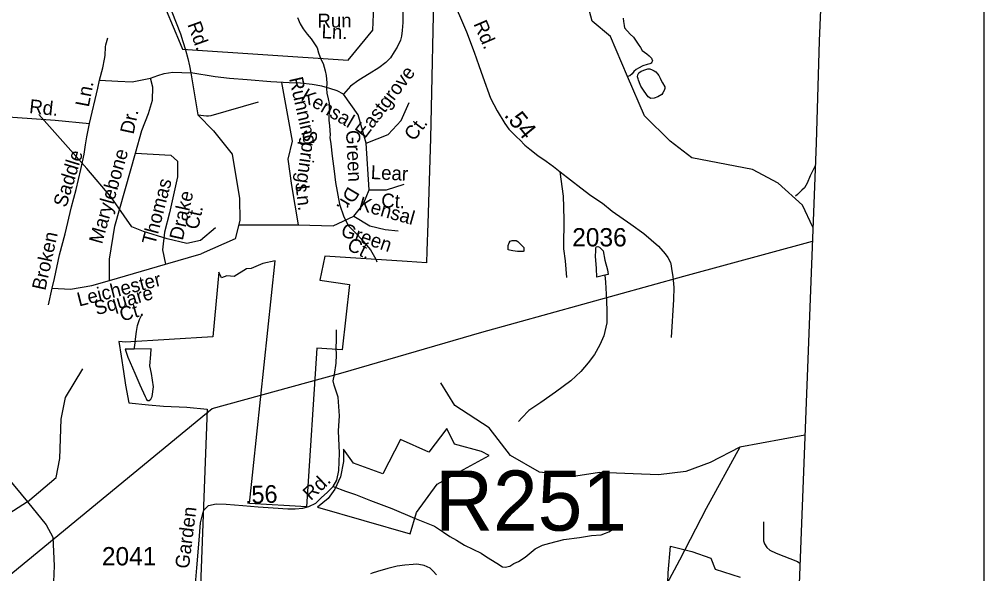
# Model space of a CAD drawing. Extents: x 1547597 to 1699558, y 810033 to 920809.
# Drawn here: x 1687545 to 1694129, y 863125 to 866906 of the extents above; entities that cross this region are included whole.
import ezdxf

# ---------------------------------------------------------------- set-up
doc = ezdxf.new("R2010")
doc.units = 0
for name, color, linetype in [('Exist Boundary Political City Limit New', 7, 'Continuous'), ('Exist Boundary Political CountyLine', 7, 'Continuous'), ('Exist Hydrographic Misc Water Feature', 7, 'Continuous'), ('Exist Road Non-System Type 51', 7, 'Continuous'), ('Exist Road Non-System Type 51 Label', 7, 'Continuous'), ('Exist Road Primary US Structure RailRoad Number Label', 7, 'Continuous'), ('Exist Road Secondary Mileage Hundredths English Label', 7, 'Continuous'), ('Exist Road Secondary Type 51 Attributed', 7, 'Continuous'), ('Exist Road Secondary Type 51 Label', 7, 'Continuous'), ('Exist Road Secondary Type 51 Number Label', 7, 'Continuous'), ('Exist Utilities Electrical Transmission Line', 7, 'Continuous'), ('Map Preparation Boundary City Limit Buffer Line', 7, 'Continuous'), ('Map Preparation Inset Cut Line', 7, 'Continuous')]:
    doc.layers.add(name, color=color, linetype=linetype)

msp = doc.modelspace()

# ---------------------------------------------------------------- linework, layer by layer
at = {"layer": 'Exist Boundary Political City Limit New'}
for points in [[(1690376.6, 867249.9), (1690351.3, 866092.6), (1690333.5, 865513.2), (1690327.2, 865327.8), (1690324.8, 865245.1), (1690192.5, 865253.7), (1689630.3, 865291.3), (1689595.6, 865127.9), (1689798.4, 865098.2), (1689749, 864652.7), (1689575.8, 864662.6), (1689506.3, 863581.4)], [(1688546.7, 866968.1), (1688642.9, 866740.7), (1688657.8, 866702.5), (1689788.8, 866627.8), (1689957.8, 866832.5), (1689975, 867217.3)], [(1689506.3, 863581.4), (1689116.7, 863604.3), (1689290.6, 865258.2), (1689206.5, 865240.1), (1689128.4, 865205.6), (1689095.3, 865204), (1689011.2, 865152.9), (1688961.7, 865157.4), (1688924.1, 865142.4), (1688906.1, 865181.5), (1688867, 864739.5), (1688269.2, 864704.8), (1688224.4, 864707.9), (1688239.9, 864607.5), (1688256.9, 864503.9), (1688270.8, 864409.7), (1688292.4, 864289.1)], [(1688292.4, 864289.1), (1688426.6, 864276.8), (1688529.6, 864266.8), (1688689.2, 864259.8), (1688828.2, 864245.9), (1688772.5, 862802.9)], [(1689581, 863578.3), (1690213.2, 863395.9), (1690255.3, 863541.4), (1690397.8, 863734.9), (1690552.7, 863821.1), (1690752.2, 863931), (1690699.2, 863957.6), (1690516.5, 864008.4), (1690463.4, 864115.4), (1690340.7, 863953.4), (1690147.7, 864040.6), (1690026.2, 863804.7), (1689827, 863878.1), (1689759, 863974.2), (1689759, 863890.1), (1689738.7, 863786.2), (1689698.3, 863701.1), (1689652.7, 863636.8), (1689581, 863578.3)], [(1691967.1, 862925.6), (1691975.7, 863129.4), (1691990, 863313.1), (1692136.4, 863275.7), (1692265.6, 863231.5), (1692296.2, 863156.3), (1692465.7, 863100.6)]]:
    msp.add_lwpolyline(points, dxfattribs=at)
at = {"layer": 'Exist Boundary Political CountyLine'}
msp.add_lwpolyline([(1693532.8, 878638.3), (1693519.9, 877349.9), (1693492, 876609.6), (1693453.8, 875667.6), (1693430.2, 875135.3), (1693375.3, 874115.3), (1693330.7, 873313.6), (1693283.8, 872475.6), (1693250.6, 871813.5), (1693208.1, 871017.3), (1693160.5, 870131.4), (1693122.4, 869369.3), (1693086.5, 868609.1), (1693046.7, 867715.1), (1693006.5, 866759), (1692985.5, 866061), (1692761.5, 860283.7), (1692552.7, 854372.1), (1692258.3, 846140.6), (1691699.3, 830912), (1691456.7, 824436.5)], dxfattribs=at)
at = {"layer": 'Exist Hydrographic Misc Water Feature'}
msp.add_line((1688446, 864658.4), (1688329, 864656.8), dxfattribs=at)
for points in [[(1691988.4, 866075.2), (1691812.8, 866247.5), (1691697.4, 866516.7), (1691580.7, 866789), (1691455.7, 866892.9), (1691438.6, 866961.4), (1691434.7, 867012.7), (1691387.8, 867060.5), (1691198.8, 867297.4), (1691045.8, 867773.1), (1690946.8, 867916.4), (1690840.8, 868151.6), (1690494.8, 868503.3), (1690337.7, 868604.9)], [(1689443.3, 866918.7), (1689463.2, 866874.8), (1689482.9, 866840.8), (1689508.9, 866804.1), (1689536.8, 866774), (1689560.7, 866738.2), (1689578.6, 866712.4), (1689588.4, 866677.7), (1689604.3, 866635.6), (1689618.3, 866604.1), (1689632, 866555.4), (1689640, 866523.2), (1689643.6, 866473.9), (1689641.5, 866435.4), (1689643.5, 866403.4), (1689653.4, 866363.8), (1689659.3, 866331.6), (1689661.2, 866301.3), (1689663, 866277.4), (1689658.9, 866251.2), (1689658.8, 866215.2), (1689662.5, 866181.4), (1689664.5, 866146.9), (1689666.4, 866119), (1689664.6, 866099.9)], [(1691666.8, 866914.5), (1691669.5, 866891.4), (1691675.3, 866865.1), (1691677, 866849.4), (1691715, 866805.2), (1691736.9, 866783.5), (1691770.5, 866736.7), (1691784.6, 866714.2), (1691798.2, 866692.6), (1691828.1, 866670.7), (1691844, 866658.1), (1691859.9, 866642.2), (1691863.9, 866633.9), (1691867.8, 866623.9), (1691863.9, 866614.2), (1691857.8, 866606.1), (1691849.7, 866602.2), (1691831.5, 866598.5), (1691801.7, 866588.4), (1691771.6, 866574.2), (1691755.6, 866564.7), (1691741.3, 866551), (1691729.3, 866534.9), (1691713.3, 866521.3), (1691697.4, 866516.7)], [(1691788.9, 866450.8), (1691782.8, 866462.4), (1691773.2, 866490.4), (1691769.3, 866500.4), (1691765.2, 866514.4), (1691767.1, 866527.5), (1691775.4, 866540.6), (1691791.4, 866552.5), (1691822.5, 866565), (1691835.9, 866567.9), (1691849.7, 866568.6), (1691865.6, 866562.5), (1691879.4, 866554), (1691889.5, 866548.1), (1691901.3, 866533.8), (1691911.3, 866522.1), (1691919.2, 866505.6), (1691925.3, 866493.9), (1691935.1, 866473.2), (1691950.8, 866445.8), (1691952.8, 866433.4), (1691946.7, 866419.7), (1691938.7, 866405.9), (1691930.6, 866393.8), (1691904.4, 866377.9), (1691878.4, 866367.7), (1691856.4, 866365.7), (1691838.6, 866378.4), (1691810.7, 866415.9), (1691788.9, 866450.8)], [(1688885.3, 865484.1), (1688781.3, 865396.9), (1688688.6, 865377.2), (1688553.8, 865408.1), (1688393.6, 865458.8), (1688312.1, 865489.7), (1688171.6, 865692.2), (1688005.9, 865889), (1687677.1, 866257.4)], [(1689664.6, 866099.9), (1689671.3, 866056.4), (1689680.6, 865972), (1689694.8, 865871), (1689702.4, 865792.4), (1689731.7, 865646.5), (1689759.3, 865558.2), (1689791.1, 865497.7), (1689821, 865467.5), (1689854.6, 865437.3), (1689890.5, 865395.5), (1689942.2, 865334.6), (1689979.9, 865270.6), (1689984.6, 865251.6)], [(1692963.2, 865487.8), (1692890.8, 865638), (1692725.9, 865789.2), (1692550.9, 865881.3), (1692135.8, 865962), (1691988.4, 866075.2)], [(1692979.7, 865911.8), (1692944.4, 865838.9), (1692924.6, 865787.6), (1692905.9, 865757.6), (1692886.4, 865739.9), (1692858.5, 865711.7), (1692844.6, 865699.8)], [(1690913.8, 865328.1), (1690891.9, 865331.8), (1690881.9, 865333.8), (1690882, 865348.4), (1690881.9, 865364.1), (1690888, 865382), (1690896.3, 865392.5), (1690910.2, 865398), (1690924.1, 865398.5), (1690936.4, 865398.3), (1690947.8, 865390.7), (1690956.2, 865383.9), (1690971.2, 865368.8), (1690988.1, 865349.6), (1690990.2, 865345.5), (1690990.2, 865335.6), (1690989.9, 865325.8), (1690984.1, 865322.6), (1690975.9, 865322), (1690945.9, 865323.4), (1690913.8, 865328.1)], [(1691541.2, 865160.1), (1691488.2, 865146.4), (1691484.4, 865206.3), (1691478.9, 865291), (1691481.2, 865326.1), (1691481.3, 865342.7), (1691483.5, 865354.9), (1691495.3, 865356.3), (1691505.2, 865352), (1691515, 865342.8), (1691531.1, 865326), (1691542.8, 865262.6), (1691560.4, 865198.2), (1691565.7, 865166.1), (1691541.2, 865160.1)], [(1691541.2, 865160.1), (1691545.9, 865112.3), (1691553.3, 864990), (1691554.9, 864910.3), (1691556.6, 864835.6), (1691536, 864748.2), (1691507.6, 864686.4), (1691471.3, 864619.8), (1691428.8, 864562.4), (1691378.6, 864502.8), (1691310.3, 864440.9), (1691205.7, 864363.4), (1691105.3, 864291.7), (1691022.9, 864236.7), (1690974.5, 864188.4), (1690952.7, 864161.8)], [(1688329, 864656.8), (1688333.6, 864682.1), (1688337.5, 864723.8), (1688345.3, 864776.2), (1688351.4, 864817.9), (1688365.2, 864857.9), (1688381.4, 864891.2)], [(1688329, 864656.8), (1688267.4, 864655.5), (1688285.2, 864601.8), (1688332.6, 864493.3), (1688368.4, 864412.9), (1688403.9, 864334.3), (1688409.7, 864320.3), (1688412.4, 864312), (1688421.7, 864306.8), (1688431.9, 864306.6), (1688443.7, 864314.6), (1688451.9, 864334.2), (1688460.2, 864400.4), (1688446.8, 864490.2), (1688435, 864543), (1688443.4, 864620.8), (1688446, 864658.4)], [(1692908.5, 864068.7), (1692463.5, 863988), (1692260.4, 863883.4), (1692096.2, 863820.6), (1691908, 863799.7), (1691504.9, 863814.7), (1691343.6, 863790.7), (1691095.7, 863817.6), (1690898.6, 863931.2), (1690752.3, 864119.5), (1690517.8, 864271.3), (1690422.2, 864426.7)], [(1692463.5, 863988), (1692233.4, 863570.1), (1692051.3, 863217.4), (1691893.4, 862918.2)], [(1690392.3, 863117.1), (1690370.9, 863141.3), (1690348.7, 863161.4), (1690309.9, 863180.3), (1690272.6, 863187.6), (1690258.4, 863189.5), (1690232.6, 863188.4), (1690176.7, 863183), (1690124.8, 863175), (1690059.8, 863159.1), (1689990.3, 863139.2), (1689954.4, 863129.2), (1689942.2, 863123.8)]]:
    msp.add_lwpolyline(points, dxfattribs=at)
at = {"layer": 'Exist Road Non-System Type 51'}
for p, q in [((1688716.5, 866541.2), (1688764.1, 866255.3)), ((1688542, 865235.2), (1688787.4, 865306)), ((1688161.1, 865125.3), (1688542, 865235.2)), ((1687743, 864958.3), (1687769.4, 865071.4))]:
    msp.add_line(p, q, dxfattribs=at)
for points in [[(1687927.8, 868179.7), (1688153, 867776), (1688330.6, 867438.5), (1688496.6, 867127.2), (1688585.3, 866956.4), (1688645.1, 866806.8), (1688662.1, 866755.7), (1688679.1, 866697.8), (1688696.1, 866639.9), (1688706.3, 866588.9), (1688716.5, 866541.2)], [(1690321, 867404.3), (1690235, 867306.2), (1690214.7, 867271.3), (1690197.2, 867230.6), (1690182.7, 867184), (1690168.2, 867120), (1690165.3, 867044.4), (1690162.4, 866884.3), (1690159.4, 866829), (1690153.6, 866791.2), (1690147.8, 866765), (1690124.6, 866715.6), (1690104.2, 866683.6), (1690078, 866642.8), (1690046, 866610.8), (1689999.5, 866575.9), (1689932.7, 866535.2), (1689862.9, 866491.5), (1689804.7, 866450.8), (1689758.2, 866395.5)], [(1688092.2, 866492.3), (1688115.8, 866575.2), (1688127.2, 866634.7), (1688130.3, 866659), (1688133.2, 866718.6), (1688134.8, 866733.1), (1688149.2, 866779.1)], [(1688092.2, 866492.3), (1688217.1, 866484.3), (1688315.8, 866480.4), (1688373, 866490.2), (1688440.9, 866503.8)], [(1688337.4, 865994), (1688380.6, 866146.8), (1688426.2, 866263.2), (1688453.9, 866354), (1688455.8, 866442.9), (1688440.9, 866503.8)], [(1688440.9, 866503.8), (1688489.4, 866523.8), (1688534.8, 866537.6), (1688592, 866545.5), (1688716.5, 866541.2)], [(1689758.2, 866395.5), (1689714.6, 866418.8), (1689665.2, 866433.3), (1689609.9, 866450.8), (1689543, 866462.4), (1689464.5, 866471.2), (1689386, 866474.1), (1689261, 866479.9), (1689101.1, 866494.4), (1688979, 866503.2), (1688883, 866514.8), (1688716.5, 866541.2)], [(1688023.7, 866196), (1688080.8, 866437.1), (1688092.2, 866492.3)], [(1689335.3, 866476.4), (1689390.1, 866174.7), (1689406.9, 866074.3), (1689377.6, 865952.9), (1689402.7, 865772.9), (1689448.7, 865505.1)], [(1689043.5, 865505.1), (1689448.7, 865505.1), (1689687.1, 865496.7), (1689829.3, 865563.7), (1689892.1, 865643.2), (1689933.9, 865743.6), (1689913, 866061.7), (1689858.6, 866254.3), (1689758.2, 866395.5)], [(1688764.1, 866255.3), (1688822.4, 866248.4), (1688837.1, 866247.8), (1688854.6, 866250.4), (1689178.8, 866344.3)], [(1689913, 866061.7), (1690063.5, 866120.3), (1690151.4, 866216.6), (1690205.8, 866338)], [(1686867.3, 866280.7), (1687370.6, 866249), (1687790.4, 866217.3), (1688023.7, 866196)], [(1688764.1, 866255.3), (1688871.5, 866145.5), (1688997, 865986.4), (1689047.2, 865685), (1689051.3, 865534.4), (1689017.9, 865408.8), (1688787.4, 865306)], [(1687769.4, 865071.4), (1687784.7, 865137.5), (1687820, 865298.9), (1687858.9, 865442.2), (1687901, 865627.4), (1687932.7, 865745.4), (1687964.5, 865881.5), (1687987.1, 865985.8), (1687996.2, 866049.3), (1688005.3, 866103.8), (1688023.7, 866196)], [(1688161.1, 865125.3), (1688161.4, 865269.5), (1688196.3, 865495.6), (1688337.4, 865994)], [(1688337.4, 865994), (1688579.1, 865979.3), (1688625.4, 865939.1), (1688624.7, 865832.6), (1688569.7, 865586.7), (1688535.5, 865453.8), (1688521.3, 865334.1), (1688542, 865235.2)], [(1691283, 865144.7), (1691273.3, 865258.9), (1691263, 865341.2), (1691262.3, 865407.2), (1691263.9, 865485.3), (1691264.9, 865535.3), (1691262.7, 865625.3), (1691260.2, 865699.4), (1691237.9, 865865.4)], [(1689933.9, 865743.6), (1690051, 865743.6), (1690172.3, 865781.3)], [(1689829.3, 865563.7), (1689938.1, 865496.7), (1690042.6, 865471.6), (1690130.5, 865463.2)], [(1691994.2, 865224.6), (1691996.6, 865204.3), (1692007.6, 865152), (1692014.1, 865077.9), (1692010.4, 864993.9), (1691995.2, 864736.1)], [(1687769.4, 865071.4), (1687893.7, 865064.6), (1688040.4, 865090.4), (1688161.1, 865125.3)], [(1689731.4, 864201.4), (1689721.5, 864329.9), (1689695.2, 864410.5), (1689687.8, 864440.6), (1689696.7, 864484.5), (1689708.2, 864560.3), (1689709.4, 864618.3), (1689708.3, 864664.3), (1689709.4, 864718.3), (1689710.8, 864788.3)], [(1687601.6, 863613.8), (1687796.9, 863779.9), (1687821.3, 863910.3), (1687831.1, 864179), (1687860.4, 864325.6), (1687977.5, 864521)], [(1687460.1, 863784.8), (1687601.6, 863613.8), (1687728.6, 863457.5), (1687772.5, 863374.4), (1687782.3, 863179), (1687772.5, 862959.2), (1687845.7, 862827.3), (1687860.4, 862710), (1687845.7, 862607.4)], [(1689687.6, 863719.4), (1689772.6, 863686.5), (1689840.2, 863665.1), (1689941.4, 863623.1), (1690088.4, 863570.1), (1690243.1, 863502.9), (1690356.3, 863458.6), (1690380.1, 863448.1), (1690441.3, 863406.8), (1690484.7, 863378), (1690530.3, 863353), (1690583.6, 863319.9), (1690698.6, 863265.6), (1690734.1, 863238.8), (1690804.8, 863197.3), (1690844.2, 863172.3), (1690862.6, 863169.7), (1690892.8, 863176.3), (1690921.2, 863193.9), (1690953.5, 863207.2), (1690997.9, 863236.7), (1691067, 863293.1), (1691117.6, 863320.1), (1691167.7, 863331.9), (1691262.3, 863358), (1691368.2, 863372.1), (1691451.8, 863385.3), (1691516.2, 863390.6), (1691546.4, 863401.1), (1691570, 863410.3), (1691606.8, 863433.9)], [(1687601.6, 863613.8), (1687406.4, 863491.7)], [(1692625.2, 863478.7), (1692626.6, 863371.5), (1692626.6, 863347.9), (1692633.1, 863328.3), (1692648.8, 863303.5), (1692668.4, 863285.2), (1692712.9, 863264.2), (1692856.7, 863208), (1692874.5, 863197.1)]]:
    msp.add_lwpolyline(points, dxfattribs=at)
at = {"layer": 'Exist Road Secondary Type 51 Attributed'}
for points in [[(1690493.4, 867065.9), (1690597.7, 866820.8), (1690649.2, 866681.5), (1690682.5, 866590.6), (1690709.7, 866514.8), (1690761.2, 866369.4), (1690808.1, 866281.5), (1690859.3, 866196.3), (1690886.6, 866156.9), (1690941.6, 866103.2), (1690961.3, 866083.1), (1690996.7, 866048.6), (1691029.5, 866020.6), (1691085.2, 865977), (1691142.2, 865938.2), (1691191.5, 865901.5), (1691237.9, 865865.4), (1691378.5, 865756.2), (1691446.4, 865705.2), (1691526.2, 865651.1), (1691593.3, 865597.7), (1691720.6, 865508.2), (1691808.4, 865446.2), (1691909.7, 865358.1), (1691954.7, 865307.2), (1691972.2, 865280.8), (1691991.5, 865246.4), (1691994.2, 865224.6)], [(1688744.7, 863027.7), (1688757.8, 863164.3), (1688773.5, 863353.5), (1688781.4, 863471.7), (1688797.2, 863534.8), (1688805.1, 863558.4), (1688836.6, 863590), (1688889.1, 863600.5), (1688957.3, 863598.4), (1689070.3, 863590.5), (1689175.3, 863580), (1689277.7, 863574.7), (1689377.5, 863566.8), (1689427.4, 863566.8), (1689479.9, 863572.1), (1689521.9, 863582.6), (1689569.1, 863606.2), (1689605.9, 863643), (1689647.9, 863679.8), (1689687.6, 863719.4), (1689711.7, 863763), (1689726.7, 863829.6), (1689729.8, 863947.8), (1689723.3, 864098.4), (1689731.4, 864201.4)]]:
    msp.add_lwpolyline(points, dxfattribs=at)
at = {"layer": 'Exist Utilities Electrical Transmission Line'}
msp.add_lwpolyline([(1686611.7, 862418.5), (1687061.6, 862773.8), (1688860.4, 864252.5), (1689739.5, 864493), (1690702.7, 864772.5), (1692081.5, 865153.5), (1692959.6, 865393.2)], dxfattribs=at)
at = {"layer": 'Map Preparation Boundary City Limit Buffer Line'}
for points in [[(1690376.6, 867249.9), (1690351.3, 866092.6), (1690333.5, 865513.2), (1690327.2, 865327.8), (1690324.8, 865245.1), (1690192.5, 865253.7), (1689630.3, 865291.3), (1689595.6, 865127.9), (1689798.4, 865098.2), (1689749, 864652.7), (1689575.8, 864662.6), (1689506.3, 863581.4)], [(1688546.7, 866968.1), (1688642.9, 866740.7), (1688657.8, 866702.5), (1689788.8, 866627.8), (1689957.8, 866832.5), (1689975, 867217.3)], [(1689506.3, 863581.4), (1689116.7, 863604.3), (1689290.6, 865258.2), (1689206.5, 865240.1), (1689128.4, 865205.6), (1689095.3, 865204), (1689011.2, 865152.9), (1688961.7, 865157.4), (1688924.1, 865142.4), (1688906.1, 865181.5), (1688867, 864739.5), (1688269.2, 864704.8), (1688224.4, 864707.9), (1688239.9, 864607.5), (1688256.9, 864503.9), (1688270.8, 864409.7), (1688292.4, 864289.1)], [(1688292.4, 864289.1), (1688426.6, 864276.8), (1688529.6, 864266.8), (1688689.2, 864259.8), (1688828.2, 864245.9), (1688772.5, 862802.9)], [(1689581, 863578.3), (1690213.2, 863395.9), (1690255.3, 863541.4), (1690397.8, 863734.9), (1690552.7, 863821.1), (1690752.2, 863931), (1690699.2, 863957.6), (1690516.5, 864008.4), (1690463.4, 864115.4), (1690340.7, 863953.4), (1690147.7, 864040.6), (1690026.2, 863804.7), (1689827, 863878.1), (1689759, 863974.2), (1689759, 863890.1), (1689738.7, 863786.2), (1689698.3, 863701.1), (1689652.7, 863636.8), (1689581, 863578.3)], [(1691967.1, 862925.6), (1691975.7, 863129.4), (1691990, 863313.1), (1692136.4, 863275.7), (1692265.6, 863231.5), (1692296.2, 863156.3), (1692465.7, 863100.6)]]:
    msp.add_lwpolyline(points, dxfattribs=at)
at = {"layer": 'Map Preparation Inset Cut Line'}
msp.add_lwpolyline([(1694128.9, 831307.2), (1633724, 831307.2), (1633724, 874749.3), (1694128.9, 874749.3)], close=True, dxfattribs=at)

# ---------------------------------------------------------------- texts
at = {"layer": 'Exist Road Non-System Type 51 Label'}
for s, rotation, p in [('Rd.', 289.72348, (1688691.3, 866872.1)), ('Run', 0.47587, (1689580.6, 866849.4)), ('Ln.', 358.06345, (1689607.2, 866776.9)), ('Eastgrove', 52.45083, (1689904, 866088.9)), ('Running', 282.74596, (1689386.2, 866502.3)), ('Ln.', 79.15561, (1688019.2, 866303.7)), ('Kensal', 329.34075, (1689461.1, 866359.9)), ('Rd.', 354.00408, (1687609.4, 866267.4)), ('Dr.', 77.857, (1688324.1, 866118)), ('Ct.', 52.45083, (1690238.9, 866070)), ('Springs', 262.0032, (1689487.8, 866158.3)), ('Green', 272.70114, (1689774.9, 866148.7)), ('Saddle', 73.0095, (1687865.2, 865618.5)), ('Marylebone', 74.1975, (1688109.2, 865368.6)), ('Lear', 357.13546, (1689942.6, 865817.2)), ('Thomas', 75.56373, (1688472.2, 865362.1)), ('Ln.', 276.11231, (1689431.4, 865771.4)), ('Drake', 77.39872, (1688660.2, 865394)), ('Dr.', 239.34686, (1689790.9, 865771.2)), ('Ct.', 357.13546, (1690013.9, 865624.8)), ('Kensal', 344.2618, (1689854.2, 865607.9)), ('Ct.', 77.39872, (1688765, 865467.2)), ('Green', 341.3971, (1689733.6, 865430)), ('Broken', 77.66359, (1687722.1, 865052.4)), ('Ct.', 333.66856, (1689774.8, 865338.6)), ('Leichester', 14.31691, (1687952.6, 864946.6)), ('Square', 16.09395, (1688072.4, 864886.8)), ('Ct.', 16.09411, (1688244.8, 864843.8))]:
    msp.add_text(s, height=95, rotation=rotation, dxfattribs=at).set_placement(p)
at = {"layer": 'Exist Road Primary US Structure RailRoad Number Label'}
msp.add_text('R251', height=410.1, dxfattribs=at).set_placement((1690382.8, 863418.2))
at = {"layer": 'Exist Road Secondary Mileage Hundredths English Label'}
for s, rotation, p in [('.54', 309.29302, (1690850.1, 866250.5)), ('.56', 2.11514, (1689086.8, 863601.5))]:
    msp.add_text(s, height=120, rotation=rotation, dxfattribs=at).set_placement(p)
at = {"layer": 'Exist Road Secondary Type 51 Label'}
for s, rotation, p in [('Rd.', 293.19302, (1690643.9, 866875.6)), ('Rd.', 43.30691, (1689535.1, 863618.2)), ('Garden', 82.82601, (1688701.9, 863155.2))]:
    msp.add_text(s, height=95, rotation=rotation, dxfattribs=at).set_placement(p)
at = {"layer": 'Exist Road Secondary Type 51 Number Label'}
for s, p in [('2036', (1691319.6, 865357.1)), ('2041', (1688108.5, 863181.2))]:
    msp.add_text(s, height=125, dxfattribs=at).set_placement(p)

doc.saveas('drawing.dxf')
